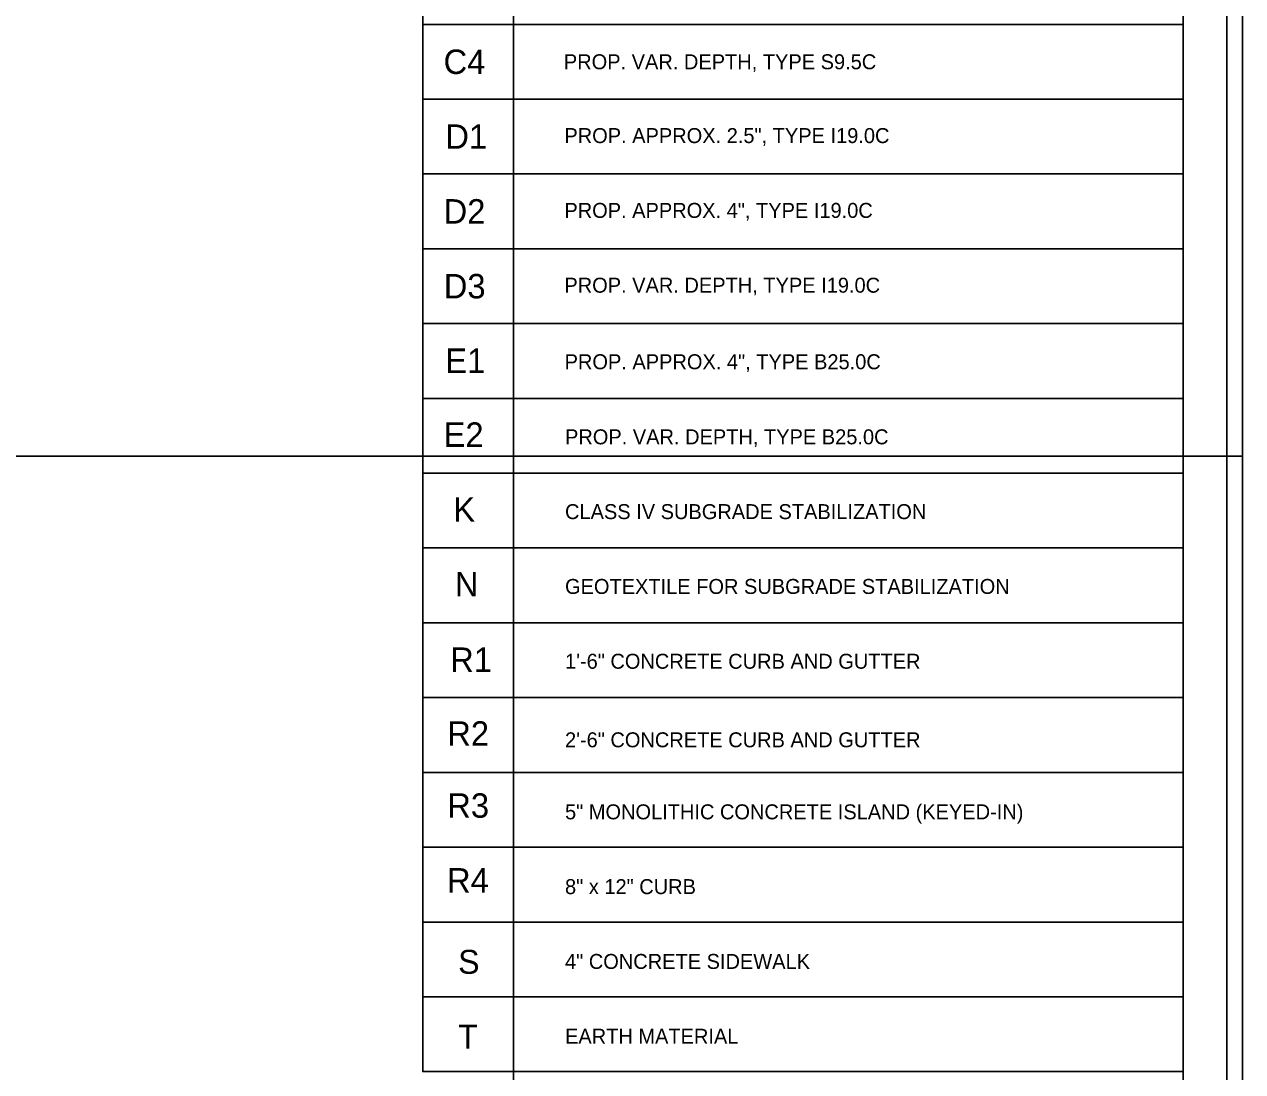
# Model space of a CAD drawing. Extents: x 2320980 to 2456309, y 595047 to 606177.
# Drawn here: x 2455975.9 to 2456045.5, y 596187.4 to 596247.3 of the extents above; entities that cross this region are included whole.
import ezdxf

# ---------------------------------------------------------------- set-up
doc = ezdxf.new("R2010")
doc.units = 0
for name, color, linetype in [('Prop Dimension', 7, 'Continuous'), ('Prop Pavement Schedule Description CELL', 7, 'Continuous'), ('Sheet Cutting Line CELL', 7, 'Continuous'), ('Sheet Plan CELL', 7, 'Continuous'), ('Sheet Plot Border Inside CELL', 7, 'Continuous'), ('Sheet Plot Border Outside CELL', 7, 'Continuous')]:
    doc.layers.add(name, color=color, linetype=linetype)

msp = doc.modelspace()

# ---------------------------------------------------------------- linework, layer by layer
at = {"layer": 'Prop Dimension'}
msp.add_line((2456003.83, 596260.09), (2456003.83, 596166.591), dxfattribs=at)
for points in [[(2455998.637, 596251.538), (2456042.106, 596251.538), (2456042.106, 596247.262), (2455998.637, 596247.262)], [(2455998.637, 596247.262), (2456042.106, 596247.262), (2456042.106, 596242.986), (2455998.637, 596242.986)], [(2455998.637, 596242.986), (2456042.106, 596242.986), (2456042.106, 596238.71), (2455998.637, 596238.71)], [(2455998.637, 596238.71), (2456042.106, 596238.71), (2456042.106, 596234.433), (2455998.637, 596234.433)], [(2455998.637, 596234.433), (2456042.106, 596234.433), (2456042.106, 596230.157), (2455998.637, 596230.157)], [(2455998.637, 596230.157), (2456042.106, 596230.157), (2456042.106, 596225.881), (2455998.637, 596225.881)], [(2455998.637, 596225.881), (2456042.106, 596225.881), (2456042.106, 596221.605), (2455998.637, 596221.605)], [(2455998.637, 596221.605), (2456042.106, 596221.605), (2456042.106, 596217.329), (2455998.637, 596217.329)], [(2455998.637, 596217.329), (2456042.106, 596217.329), (2456042.106, 596213.053), (2455998.637, 596213.053)], [(2455998.637, 596213.053), (2456042.106, 596213.053), (2456042.106, 596208.776), (2455998.637, 596208.776)], [(2455998.637, 596208.776), (2456042.106, 596208.776), (2456042.106, 596204.5), (2455998.637, 596204.5)], [(2455998.637, 596204.5), (2456042.106, 596204.5), (2456042.106, 596200.224), (2455998.637, 596200.224)], [(2455998.637, 596200.224), (2456042.106, 596200.224), (2456042.106, 596195.948), (2455998.637, 596195.948)], [(2455998.637, 596195.948), (2456042.106, 596195.948), (2456042.106, 596191.672), (2455998.637, 596191.672)], [(2455998.637, 596191.672), (2456042.106, 596191.672), (2456042.106, 596187.396), (2455998.637, 596187.396)]]:
    msp.add_lwpolyline(points, close=True, dxfattribs=at)
at = {"layer": 'Sheet Cutting Line CELL'}
msp.add_line((2456045.507, 596222.574), (2455708.807, 596222.574), dxfattribs=at)
at = {"layer": 'Sheet Plan CELL'}
for points in [[(2455742.104, 596089.076), (2455742.099, 596299.071), (2456002.097, 596299.079), (2456002.099, 596269.066), (2456042.107, 596269.064), (2456042.107, 596089.076)], [(2456042.112, 596299.076), (2455742.104, 596299.076), (2455742.104, 596089.076), (2456042.107, 596089.076)]]:
    msp.add_lwpolyline(points, close=True, dxfattribs=at)
at = {"layer": 'Sheet Plot Border Inside CELL'}
msp.add_lwpolyline([(2455711.407, 596088.574), (2456044.604, 596088.576), (2456044.607, 596299.574), (2455711.407, 596299.574)], close=True, dxfattribs=at)
at = {"layer": 'Sheet Plot Border Outside CELL'}
msp.add_lwpolyline([(2455708.807, 596084.574), (2456045.507, 596084.574), (2456045.507, 596303.574), (2455708.807, 596303.574)], close=True, dxfattribs=at)

# ---------------------------------------------------------------- texts
at = {"layer": 'Prop Pavement Schedule Description CELL'}
for s, height, p in [('C4', 1.3969, (2455999.826, 596244.425)), ('PROP. VAR. DEPTH, TYPE S9.5C', 0.85523, (2456006.703, 596244.696)), ('D1', 1.3969, (2455999.929, 596240.149)), ('PROP. APPROX. 2.5", TYPE I19.0C', 0.85523, (2456006.733, 596240.476)), ('D2', 1.3969, (2455999.831, 596235.873)), ('PROP. APPROX. 4", TYPE I19.0C', 0.85523, (2456006.733, 596236.2)), ('D3', 1.3969, (2455999.839, 596231.597)), ('PROP. VAR. DEPTH, TYPE I19.0C', 0.85523, (2456006.733, 596231.924)), ('E1', 1.3969, (2455999.922, 596227.337)), ('PROP. APPROX. 4", TYPE B25.0C', 0.85523, (2456006.746, 596227.548)), ('E2', 1.3969, (2455999.831, 596223.111)), ('PROP. VAR. DEPTH, TYPE B25.0C', 0.85523, (2456006.77, 596223.256)), ('K', 1.397, (2456000.385, 596218.834)), ('CLASS IV SUBGRADE STABILIZATION', 0.85523, (2456006.77, 596218.98)), ('N', 1.397, (2456000.472, 596214.558)), ('GEOTEXTILE FOR SUBGRADE STABILIZATION', 0.85523, (2456006.77, 596214.703)), ('R1', 1.3969, (2456000.203, 596210.245)), ('1\'-6" CONCRETE CURB AND GUTTER', 0.85523, (2456006.77, 596210.427)), ('R2', 1.3969, (2456000.04, 596206.026)), ('2\'-6" CONCRETE CURB AND GUTTER', 0.85523, (2456006.77, 596205.936)), ('R3', 1.3969, (2456000.039, 596201.909)), ('5" MONOLITHIC CONCRETE ISLAND (KEYED-IN)', 0.85523, (2456006.77, 596201.819)), ('R4', 1.3969, (2456000.026, 596197.632)), ('8" x 12" CURB', 0.85523, (2456006.77, 596197.543)), ('S', 1.368, (2456000.663, 596192.989)), ('4" CONCRETE SIDEWALK', 0.85523, (2456006.77, 596193.267)), ('T', 1.368, (2456000.664, 596188.713)), ('EARTH MATERIAL', 0.85523, (2456006.77, 596188.991))]:
    msp.add_text(s, height=height, dxfattribs=at).set_placement(p)

doc.saveas('drawing.dxf')
